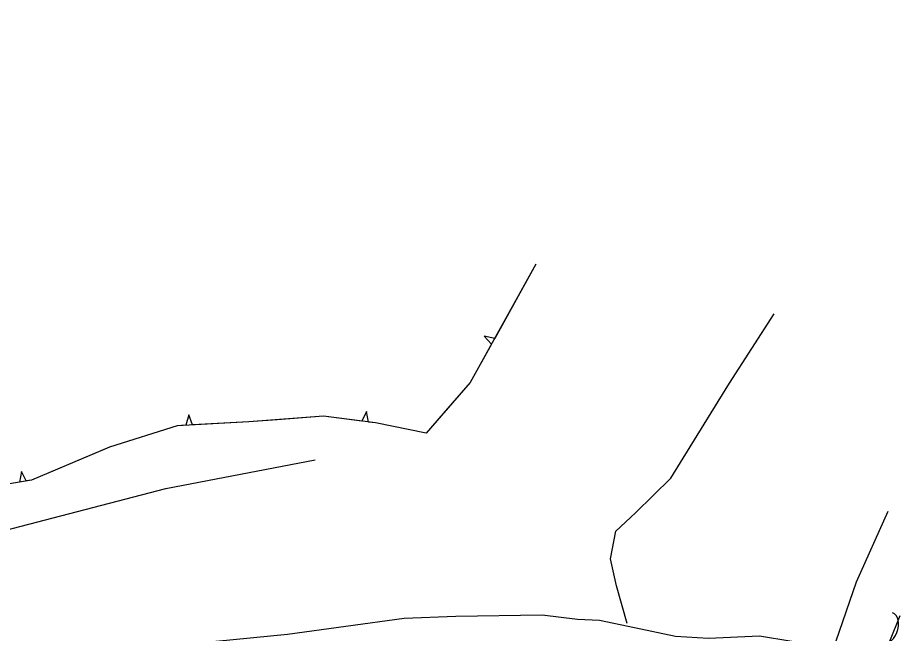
# Model space of a CAD drawing. Extents: x 1441650 to 1491889, y 345904 to 358319.
# Drawn here: x 1472850 to 1473110, y 348307 to 348488.3 of the extents above; entities that cross this region are included whole.
import ezdxf

# ---------------------------------------------------------------- set-up
doc = ezdxf.new("R2010")
doc.units = 0
for name, color, linetype in [('S_STREAM', 7, 'Continuous'), ('S_TRAILS', 7, 'Continuous'), ('S_TREE', 7, 'Continuous')]:
    doc.layers.add(name, color=color, linetype=linetype)

msp = doc.modelspace()

# ---------------------------------------------------------------- linework, layer by layer
at = {"layer": 'S_STREAM'}
for points in [[(1473029.51, 348309.93), (1473026.35, 348321), (1473024.6, 348328.96), (1473026.24, 348337.08), (1473032.01, 348342.52), (1473042.37, 348352.68), (1473048.05, 348361.91), (1473059.65, 348380.66), (1473072.82, 348401.1)], [(1473024.53, 348182.11), (1473033.36, 348191.26), (1473038.12, 348202.34), (1473042.13, 348213.74), (1473046.62, 348228.25), (1473061.54, 348243.91), (1473067.26, 348253.93), (1473077.53, 348274.11), (1473079.41, 348283.11), (1473091.1, 348304.84), (1473097.06, 348322.2), (1473106.38, 348343.01)], [(1472864.1, 348280.06), (1472880.01, 348292.78), (1472891.16, 348296.65), (1472908.44, 348304.7), (1472929.51, 348306.8), (1472963.88, 348311.43), (1472979.03, 348312.06), (1473004.46, 348312.48), (1473014.92, 348311.14), (1473021.36, 348310.86), (1473031.66, 348308.7), (1473043.82, 348306.16), (1473053.49, 348305.63), (1473068.53, 348306.27), (1473078.01, 348304.68), (1473090.36, 348303.75)]]:
    msp.add_lwpolyline(points, dxfattribs=at)
at = {"layer": 'S_TRAILS'}
msp.add_lwpolyline([(1472641.56, 348378.82), (1472707.29, 348370.08), (1472768.23, 348351.12), (1472789.85, 348344.21), (1472820.59, 348337.27), (1472846.16, 348337.25), (1472893.67, 348349.66), (1472937.66, 348358.08)], dxfattribs=at)
at = {"layer": 'S_TREE'}
for p, q in [((1472990.55, 348393.87), (1472987.47, 348394.5)), ((1472987.47, 348394.5), (1472989.59, 348392.15)), ((1472900.44, 348371.36), (1472899.58, 348368.31)), ((1472901.54, 348368.41), (1472900.44, 348371.36)), ((1472952.76, 348372.34), (1472951.36, 348369.5)), ((1472953.31, 348369.25), (1472952.76, 348372.34)), ((1472851.11, 348354.71), (1472850.6, 348351.58)), ((1472852.53, 348351.91), (1472851.11, 348354.71))]:
    msp.add_line(p, q, dxfattribs=at)
for points in [[(1473002.68, 348415.72), (1472983.34, 348380.88), (1472970.36, 348365.99), (1472955.44, 348368.97), (1472940.12, 348370.95), (1472918.11, 348369.29), (1472897.05, 348368.17), (1472877.04, 348361.83), (1472854.13, 348352.17), (1472835.67, 348349.09), (1472812.75, 348353.49), (1472781.7, 348359.99), (1472715.85, 348373.38), (1472709.09, 348380.86), (1472712.39, 348423.45), (1472714.75, 348488.35)], [(1473002.68, 348415.72), (1472990.55, 348393.87)], [(1472989.59, 348392.15), (1472983.34, 348380.88), (1472975.38, 348371.75)], [(1472975.38, 348371.75), (1472970.36, 348365.99), (1472955.44, 348368.97), (1472953.31, 348369.25)], [(1472926.49, 348369.92), (1472918.11, 348369.29), (1472901.54, 348368.41)], [(1472951.36, 348369.5), (1472940.12, 348370.95), (1472926.49, 348369.92)], [(1472899.58, 348368.31), (1472897.05, 348368.17), (1472877.04, 348361.83), (1472875.68, 348361.26)], [(1472875.68, 348361.26), (1472854.13, 348352.17), (1472852.53, 348351.91)], [(1472850.6, 348351.58), (1472835.67, 348349.09), (1472825.98, 348350.95)], [(1473109.89, 348312.19), (1473094.46, 348273.87), (1473084.02, 348246.5), (1473069.89, 348212.61), (1473058.67, 348201.26), (1473031.12, 348205.26), (1473012.17, 348221.95), (1473002.12, 348225.36), (1472973.42, 348217.28), (1472953.15, 348212.6), (1472933.21, 348222.39), (1472914.94, 348243.12), (1472890.88, 348252.17), (1472871.36, 348251.14), (1472845.65, 348239.27)]]:
    msp.add_lwpolyline(points, dxfattribs=at)
msp.add_ellipse((1473105.83, 348308.49), major_axis=(1.85, 4.6), ratio=0.684797, start_param=3.141593, end_param=6.283185, dxfattribs=at)

doc.saveas('drawing.dxf')
